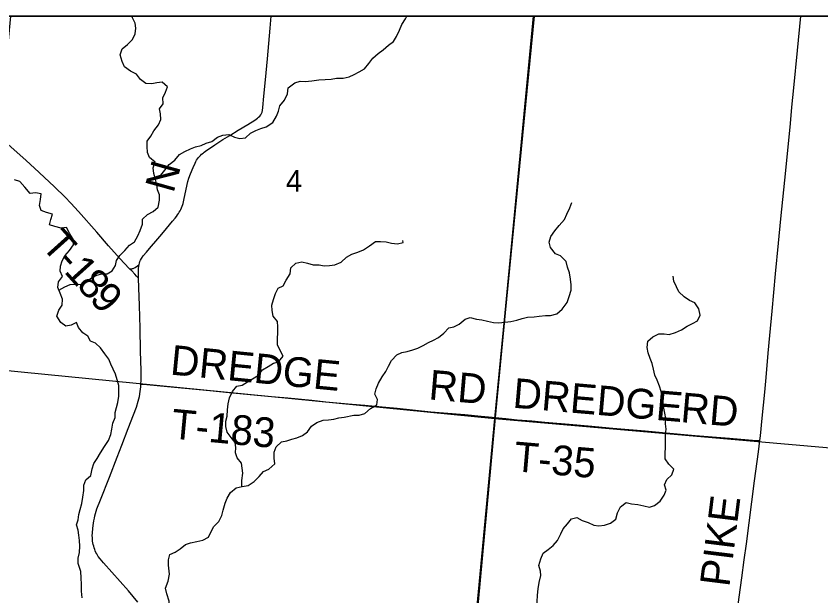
# Model space of a CAD drawing. Extents: x 0 to 680, y 0 to 440.
# Drawn here: x 235.24 to 259.32, y 398.02 to 415.36 of the extents above; entities that cross this region are included whole.
import ezdxf

# ---------------------------------------------------------------- set-up
doc = ezdxf.new("R2010")
doc.units = 0
for name, color, linetype in [('GM_X_Adjacent_County', 7, 'Continuous'), ('GM_X_County', 7, 'Continuous'), ('GM_X_County_Road', 7, 'Continuous'), ('GM_X_County_Road_Text', 7, 'Continuous'), ('GM_X_Minor_River', 7, 'Continuous'), ('GM_X_Section', 7, 'Continuous'), ('GM_X_Section_Text', 7, 'Continuous'), ('GM_X_Township', 7, 'Continuous'), ('GM_X_Township_Road', 7, 'Continuous'), ('GM_X_Township_Road_Text', 7, 'Continuous'), ('SH_Data', 7, 'Continuous'), ('SH_Text', 7, 'Continuous')]:
    doc.layers.add(name, color=color, linetype=linetype)

msp = doc.modelspace()

# ---------------------------------------------------------------- linework, layer by layer
at = {"layer": 'GM_X_Adjacent_County'}
msp.add_lwpolyline([(285.035, 209.752), (285.035, 415.359), (154.698, 415.359)], dxfattribs=at)
at = {"layer": 'GM_X_County'}
msp.add_lwpolyline([(285.035, 209.752), (285.035, 415.359), (154.698, 415.359)], dxfattribs=at)
at = {"layer": 'GM_X_County_Road'}
for points in [[(257.496, 402.667), (257.515, 402.808), (257.568, 403.34), (257.641, 404.115), (257.682, 404.551), (257.749, 405.277), (257.796, 405.81), (257.863, 406.536), (257.967, 407.649), (258.056, 408.569), (258.126, 409.295), (258.216, 410.165), (258.272, 410.746), (258.413, 412.149), (258.457, 412.633), (258.512, 413.214), (258.62, 414.327), (258.719, 415.359)], [(256.241, 393.157), (256.248, 393.216), (256.399, 394.324), (256.585, 395.722), (256.748, 396.975), (256.88, 397.988), (256.958, 398.566), (257.031, 399.096), (257.093, 399.578), (257.174, 400.205), (257.337, 401.458), (257.452, 402.326), (257.496, 402.667)]]:
    msp.add_lwpolyline(points, dxfattribs=at)
at = {"layer": 'GM_X_Minor_River'}
for points in [[(236.527, 407.164), (236.704, 407.263), (236.866, 407.33), (237.043, 407.343), (237.203, 407.333), (237.353, 407.412), (237.51, 407.544), (237.665, 407.611), (237.814, 407.648), (237.968, 407.656), (238.124, 407.741), (238.217, 407.899), (238.245, 408.052), (238.349, 408.204), (238.495, 408.354), (238.635, 408.505), (238.785, 408.607), (238.885, 408.789), (238.954, 408.947), (239.03, 409.135), (239.022, 409.289), (239.173, 409.422), (239.347, 409.512), (239.498, 409.65), (239.533, 409.851), (239.537, 410.017), (239.476, 410.167), (239.456, 410.316), (239.413, 410.471), (239.364, 410.657), (239.345, 410.823), (239.403, 410.988), (239.235, 411.129), (239.174, 411.285), (239.166, 411.463), (239.164, 411.618), (239.275, 411.769), (239.368, 411.932), (239.502, 412.107), (239.572, 412.271), (239.564, 412.432), (239.538, 412.587), (239.649, 412.738), (239.635, 412.91), (239.717, 413.08), (239.774, 413.245), (239.618, 413.386), (239.458, 413.36), (239.303, 413.329), (239.126, 413.345), (238.963, 413.463), (238.843, 413.62), (238.668, 413.708), (238.488, 413.843), (238.421, 413.999), (238.361, 414.203), (238.419, 414.379), (238.582, 414.505), (238.728, 414.656), (238.803, 414.826), (238.831, 414.997), (238.805, 415.146), (238.727, 415.303), (238.708, 415.359)], [(239.393, 410.548), (239.576, 410.598), (239.698, 410.749), (239.827, 410.917), (239.99, 411.049), (240.136, 411.217), (240.292, 411.308), (240.46, 411.393), (240.615, 411.448), (240.782, 411.485), (240.931, 411.558), (241.104, 411.607), (241.273, 411.739), (241.434, 411.8), (241.607, 411.819), (241.776, 411.743), (241.941, 411.703), (242.107, 411.722), (242.258, 411.861), (242.42, 411.939), (242.569, 411.995), (242.724, 412.044), (242.923, 412.181), (243.034, 412.362), (243.097, 412.521), (243.131, 412.674), (243.277, 412.848), (243.365, 413.036), (243.381, 413.213), (243.586, 413.362), (243.741, 413.411), (243.895, 413.407), (244.097, 413.42), (244.304, 413.45), (244.494, 413.462), (244.672, 413.475), (244.826, 413.501), (245.027, 413.507), (245.212, 413.544), (245.361, 413.611), (245.511, 413.69), (245.673, 413.781), (245.796, 413.944), (245.918, 414.101), (246.075, 414.239), (246.226, 414.348), (246.389, 414.486), (246.54, 414.595), (246.627, 414.747), (246.72, 414.934), (246.784, 415.104), (246.895, 415.279), (246.934, 415.359)], [(237.101, 398.988), (237.099, 399.146), (237.145, 399.317), (237.156, 399.507), (237.142, 399.679), (237.123, 399.834), (237.097, 399.989), (237.054, 400.145), (237.105, 400.297), (237.121, 400.457), (237.166, 400.61), (237.212, 400.781), (237.246, 400.97), (237.275, 401.177), (237.268, 401.332), (237.331, 401.49), (237.482, 401.622), (237.523, 401.817), (237.574, 401.976), (237.667, 402.128), (237.772, 402.297), (237.889, 402.49), (238.012, 402.664), (238.082, 402.852), (238.109, 403.012), (238.143, 403.189), (238.213, 403.353), (238.205, 403.502), (238.25, 403.655), (238.284, 403.808), (238.318, 403.991), (238.316, 404.14), (238.32, 404.318), (238.265, 404.485), (238.222, 404.647), (238.149, 404.797), (238.082, 404.947), (238.021, 405.103), (237.895, 405.261), (237.775, 405.436), (237.625, 405.577), (237.473, 405.634), (237.394, 405.791), (237.243, 405.89), (237.111, 406.047), (237.049, 406.197), (236.888, 406.119), (236.733, 406.087), (236.582, 406.198), (236.463, 406.391), (236.521, 406.562), (236.619, 406.719), (236.63, 406.897), (236.563, 407.077), (236.497, 407.239), (236.513, 407.411), (236.629, 407.574), (236.568, 407.73), (236.572, 407.884), (236.624, 408.037), (236.698, 408.189), (236.839, 408.351), (236.967, 408.52), (236.954, 408.692), (236.857, 408.849), (236.75, 409.042), (236.596, 409.022), (236.402, 409.069), (236.249, 409.121), (236.289, 409.28), (236.334, 409.439), (236.152, 409.491), (235.994, 409.543), (235.95, 409.698), (235.979, 409.87), (235.995, 410.041), (235.824, 410.07), (235.664, 410.056), (235.509, 410.244), (235.354, 410.409), (235.195, 410.461)], [(251.492, 409.099), (251.656, 409.272), (251.72, 409.437), (251.813, 409.63), (251.876, 409.783)], [(239.803, 398.943), (239.807, 399.103), (239.841, 399.262), (240.002, 399.329), (240.153, 399.426), (240.316, 399.558), (240.465, 399.613), (240.655, 399.644), (240.834, 399.686), (241.002, 399.777), (241.07, 399.929), (241.158, 400.099), (241.309, 400.249), (241.403, 400.425), (241.442, 400.584), (241.495, 400.79), (241.564, 400.949), (241.663, 401.112), (241.832, 401.25), (242.005, 401.293), (242.183, 401.324), (242.363, 401.443), (242.515, 401.588), (242.649, 401.738), (242.811, 401.811), (242.986, 401.973), (242.961, 402.139), (242.965, 402.317), (243.029, 402.476), (243.181, 402.632), (243.341, 402.663), (243.496, 402.707), (243.645, 402.744), (243.812, 402.817), (243.963, 402.925), (244.086, 403.094), (244.242, 403.209), (244.433, 403.275), (244.587, 403.283), (244.754, 403.308), (244.902, 403.345), (245.057, 403.371), (245.354, 403.422), (245.508, 403.424), (245.675, 403.473), (245.85, 403.623), (246.036, 403.736), (246.058, 403.896), (245.974, 404.053), (246.013, 404.212), (246.088, 404.382), (246.194, 404.569), (246.31, 404.732), (246.386, 404.896), (246.473, 405.06), (246.637, 405.228), (246.786, 405.295), (246.941, 405.332), (247.114, 405.375), (247.263, 405.425), (247.419, 405.51), (247.581, 405.6), (247.73, 405.667), (247.881, 405.752), (248.043, 405.873), (248.189, 406.035), (248.344, 406.067), (248.5, 406.145), (248.681, 406.301), (248.83, 406.344), (249.018, 406.292), (249.183, 406.276), (249.348, 406.236), (249.525, 406.201), (249.684, 406.185), (249.868, 406.204), (250.046, 406.229), (250.224, 406.266), (250.385, 406.315), (250.546, 406.352), (250.742, 406.371), (250.896, 406.385), (251.08, 406.404), (251.234, 406.411), (251.418, 406.454), (251.582, 406.598), (251.729, 406.796), (251.792, 406.972), (251.851, 407.167), (251.854, 407.321), (251.829, 407.494), (251.805, 407.678), (251.738, 407.852), (251.701, 408.025), (251.534, 408.19), (251.382, 408.253), (251.232, 408.435), (251.189, 408.602), (251.241, 408.767), (251.364, 408.942), (251.492, 409.099)], [(242, 401.292), (241.997, 401.471), (242.027, 401.696), (241.987, 401.993), (241.855, 402.151), (241.806, 402.301), (241.821, 402.455), (241.802, 402.61), (241.676, 402.761), (241.561, 402.913), (241.518, 403.086), (241.516, 403.246), (241.556, 403.4), (241.572, 403.583), (241.589, 403.761), (241.629, 403.949), (241.723, 404.131), (241.845, 404.294), (242.006, 404.325), (242.168, 404.422), (242.318, 404.512), (242.498, 404.626), (242.621, 404.777), (242.783, 404.886), (242.945, 404.976), (243.094, 405.02), (243.235, 405.194), (243.15, 405.362), (243.066, 405.525), (243.065, 405.721), (243.075, 405.887), (243.074, 406.071), (243.066, 406.225), (242.934, 406.383), (242.903, 406.556), (242.895, 406.716), (242.947, 406.887), (243.01, 407.063), (243.086, 407.228), (243.235, 407.289), (243.322, 407.459), (243.446, 407.657), (243.462, 407.835), (243.614, 407.973), (243.792, 408.01), (243.963, 407.975), (244.133, 407.923), (244.31, 407.919), (244.463, 407.891), (244.623, 407.898), (244.777, 407.918), (244.969, 408.002), (245.132, 408.152), (245.289, 408.243), (245.468, 408.303), (245.641, 408.37), (245.821, 408.49), (245.996, 408.615), (246.15, 408.623), (246.315, 408.607), (246.48, 408.573), (246.651, 408.545), (246.824, 408.593), (246.819, 408.647)], [(250.934, 398.766), (250.882, 398.932), (250.94, 399.132), (251.015, 399.296), (251.166, 399.405), (251.317, 399.532), (251.445, 399.683), (251.545, 399.876), (251.614, 400.028), (251.742, 400.179), (251.864, 400.33), (252.019, 400.362), (252.182, 400.28), (252.358, 400.216), (252.528, 400.135), (252.681, 400.119), (252.847, 400.132), (253.032, 400.199), (253.189, 400.319), (253.235, 400.502), (253.329, 400.683), (253.498, 400.815), (253.656, 400.776), (253.845, 400.753), (254.022, 400.718), (254.198, 400.672), (254.347, 400.722), (254.51, 400.854), (254.633, 401.035), (254.69, 401.188), (254.641, 401.343), (254.71, 401.501), (254.862, 401.64), (254.925, 401.81), (254.775, 401.957), (254.661, 402.12), (254.659, 402.274), (254.676, 402.481), (254.674, 402.849), (254.695, 403.003), (254.67, 403.17), (254.68, 403.33), (254.649, 403.485), (254.623, 403.64), (254.597, 403.795), (254.578, 403.962), (254.547, 404.129), (254.498, 404.296), (254.426, 404.476), (254.358, 404.626), (254.31, 404.799), (254.279, 404.966), (254.212, 405.122), (254.157, 405.29), (254.125, 405.451), (254.142, 405.635), (254.299, 405.773), (254.473, 405.857), (254.633, 405.859), (254.786, 405.843), (254.971, 405.898), (255.15, 405.976), (255.319, 406.084), (255.486, 406.163), (255.636, 406.248), (255.712, 406.412), (255.675, 406.609), (255.55, 406.784), (255.392, 406.854), (255.235, 406.965), (255.073, 407.112), (255, 407.262), (254.927, 407.43), (254.908, 407.579)], [(237.219, 397.963), (237.203, 398.165), (237.2, 398.367), (237.19, 398.563), (237.181, 398.754), (237.101, 398.988)], [(238.712, 395.647), (238.94, 395.808), (239.161, 395.858), (239.358, 395.927), (239.526, 396.08), (239.611, 396.233), (239.667, 396.417), (239.735, 396.63), (239.79, 396.784), (239.781, 396.992), (239.754, 397.218), (239.763, 397.45), (239.813, 397.645), (239.822, 397.865), (239.759, 398.08), (239.713, 398.258), (239.793, 398.459), (239.831, 398.667), (239.803, 398.943)], [(250.553, 397.329), (250.733, 397.482), (250.819, 397.689), (250.832, 397.843), (250.847, 398.045), (250.861, 398.229), (250.893, 398.425), (250.943, 398.632), (250.934, 398.766)]]:
    msp.add_lwpolyline(points, dxfattribs=at)
at = {"layer": 'GM_X_Section'}
for points in [[(250.747, 415.359), (235.073, 415.359), (234.071, 404.855), (249.566, 403.328)], [(266.765, 415.359), (250.747, 415.359), (249.566, 403.328), (265.424, 401.937)], [(249.566, 403.328), (248.075, 387.46), (232.596, 388.843), (234.071, 404.855)], [(249.566, 403.328), (265.424, 401.937), (262.767, 386.107), (248.075, 387.46)]]:
    msp.add_lwpolyline(points, close=True, dxfattribs=at)
at = {"layer": 'GM_X_Township'}
for points in [[(247.475, 380.338), (247.71, 383.022), (248.114, 387.472), (249.582, 403.354), (250.725, 415.359), (154.698, 415.359)], [(285.035, 336.894), (285.035, 415.359), (250.725, 415.359), (249.582, 403.354), (248.114, 387.472), (247.71, 383.022), (247.475, 380.338)]]:
    msp.add_lwpolyline(points, dxfattribs=at)
at = {"layer": 'GM_X_Township_Road'}
for points in [[(238.926, 407.928), (238.936, 407.969), (238.951, 408.017), (238.971, 408.062), (238.994, 408.106), (239.05, 408.188), (239.143, 408.302), (239.24, 408.411), (239.487, 408.7), (239.603, 408.841), (239.742, 409.004), (239.929, 409.225), (240.002, 409.313), (240.043, 409.367), (240.076, 409.415), (240.1, 409.453), (240.126, 409.495), (240.152, 409.537), (240.174, 409.579), (240.196, 409.626), (240.214, 409.674), (240.231, 409.723), (240.241, 409.76), (240.274, 409.9), (240.324, 410.133), (240.364, 410.324), (240.386, 410.416), (240.414, 410.509), (240.465, 410.647), (240.539, 410.828), (240.599, 410.963), (240.623, 411.016), (240.642, 411.05), (240.668, 411.089), (240.698, 411.128), (240.727, 411.161), (240.761, 411.195), (240.796, 411.228), (240.838, 411.262), (240.875, 411.29), (240.915, 411.317), (240.955, 411.347), (241.031, 411.399), (241.193, 411.507), (241.315, 411.587), (241.434, 411.665), (241.64, 411.793), (241.889, 411.947), (242.179, 412.122), (242.385, 412.251), (242.464, 412.306), (242.5, 412.336), (242.533, 412.369), (242.562, 412.406), (242.585, 412.447), (242.603, 412.49), (242.615, 412.535), (242.627, 412.629), (242.66, 412.968), (242.702, 413.453), (242.762, 414.082), (242.846, 415.002), (242.878, 415.359)], [(238.651, 407.796), (238.472, 407.984), (238.272, 408.198), (238.012, 408.489), (237.661, 408.897), (237.107, 409.513), (236.878, 409.766), (236.709, 409.941), (236.395, 410.249), (235.936, 410.686), (235.537, 411.046), (234.921, 411.601), (234.849, 411.662), (234.816, 411.687), (234.796, 411.7), (234.774, 411.713), (234.748, 411.725), (234.718, 411.736), (234.67, 411.753)], [(238.651, 407.796), (238.674, 407.799), (238.716, 407.807), (238.745, 407.813), (238.768, 407.821), (238.789, 407.829), (238.81, 407.843), (238.878, 407.893), (238.926, 407.928)], [(238.904, 407.525), (238.902, 407.579), (238.903, 407.725), (238.91, 407.823), (238.926, 407.928)], [(238.904, 407.525), (238.849, 407.584), (238.798, 407.638), (238.707, 407.737), (238.651, 407.796)], [(238.976, 404.353), (238.982, 404.468), (238.983, 404.76), (238.971, 405.343), (238.955, 406.023), (238.933, 406.704), (238.915, 407.238), (238.904, 407.525)], [(238.89, 397.831), (238.606, 398.169), (237.864, 399.01), (237.763, 399.126), (237.705, 399.203), (237.658, 399.28), (237.635, 399.321), (237.612, 399.371), (237.596, 399.41), (237.579, 399.456), (237.566, 399.504), (237.552, 399.558), (237.543, 399.609), (237.535, 399.66), (237.53, 399.712), (237.526, 399.763), (237.525, 399.83), (237.529, 399.902), (237.545, 400.052), (237.562, 400.198), (237.572, 400.27), (237.586, 400.35), (237.602, 400.413), (237.621, 400.485), (237.665, 400.625), (237.767, 400.899), (238.037, 401.577), (238.267, 402.166), (238.409, 402.527), (238.602, 403.026), (238.761, 403.434), (238.844, 403.662), (238.901, 403.847), (238.934, 403.988), (238.958, 404.131), (238.973, 404.275), (238.976, 404.353)], [(238.976, 404.353), (239.04, 404.349), (239.154, 404.339), (239.567, 404.3), (241.038, 404.163), (241.621, 404.105), (242.244, 404.042), (242.883, 403.988), (243.374, 403.94), (244.089, 403.872), (244.512, 403.829), (245.184, 403.767), (245.678, 403.721), (246.193, 403.674), (246.641, 403.632), (247.655, 403.528), (248.671, 403.441), (249.154, 403.397), (249.492, 403.362), (249.582, 403.354)], [(249.582, 403.354), (249.901, 403.322), (250.24, 403.291), (250.676, 403.253), (251.063, 403.217), (251.789, 403.152), (252.467, 403.094), (253.097, 403.039), (254.065, 402.955), (254.695, 402.898), (255.566, 402.822), (256.587, 402.735), (257.156, 402.692), (257.409, 402.673), (257.496, 402.667)]]:
    msp.add_lwpolyline(points, dxfattribs=at)
at = {"layer": 'SH_Data'}
msp.add_line((47.02, 415.359), (285.02, 415.359), dxfattribs=at)
at = {"layer": 'SH_Text'}
for points in [[(47.02, 415.359), (285.02, 415.359), (285.02, 177.359), (47.02, 177.359)], [(285.019, 415.359), (47.02, 415.359), (47.02, 177.359), (285.019, 177.359)]]:
    msp.add_lwpolyline(points, close=True, dxfattribs=at)

# ---------------------------------------------------------------- texts
at = {"layer": 'GM_X_County_Road_Text'}
msp.add_text('PIKE', height=0.8894, rotation=82.9135, dxfattribs=at).set_placement((256.583, 398.27))
at = {"layer": 'GM_X_Section_Text'}
msp.add_text('4', height=0.655, rotation=0, dxfattribs=at).set_placement((243.316, 410.105))
at = {"layer": 'GM_X_Township_Road_Text'}
for s, height, rotation, p in [('N', 0.889, 74.3308, (239.95, 410.04)), ('T', 0.889, 311.8955, (235.964, 408.481)), ('-', 0.889, 311.9187, (236.409, 407.986)), ('1', 0.889, 311.9956, (236.654, 407.713)), ('8', 0.889, 312.3318, (237.024, 407.302)), ('9', 0.889, 313.6439, (237.408, 406.88)), ('DREDGE', 0.8894, 354.4233, (239.835, 404.643)), ('RD', 0.8894, 355.0698, (247.569, 403.899)), ('DREDGE', 0.8894, 355.1224, (250.084, 403.652)), ('RD', 0.8894, 355.0736, (255.105, 403.221)), ('T-183', 0.8894, 354.6792, (239.861, 402.732)), ('T-35', 0.8894, 355.0596, (250.114, 401.753))]:
    msp.add_text(s, height=height, rotation=rotation, dxfattribs=at).set_placement(p)

doc.saveas('drawing.dxf')
